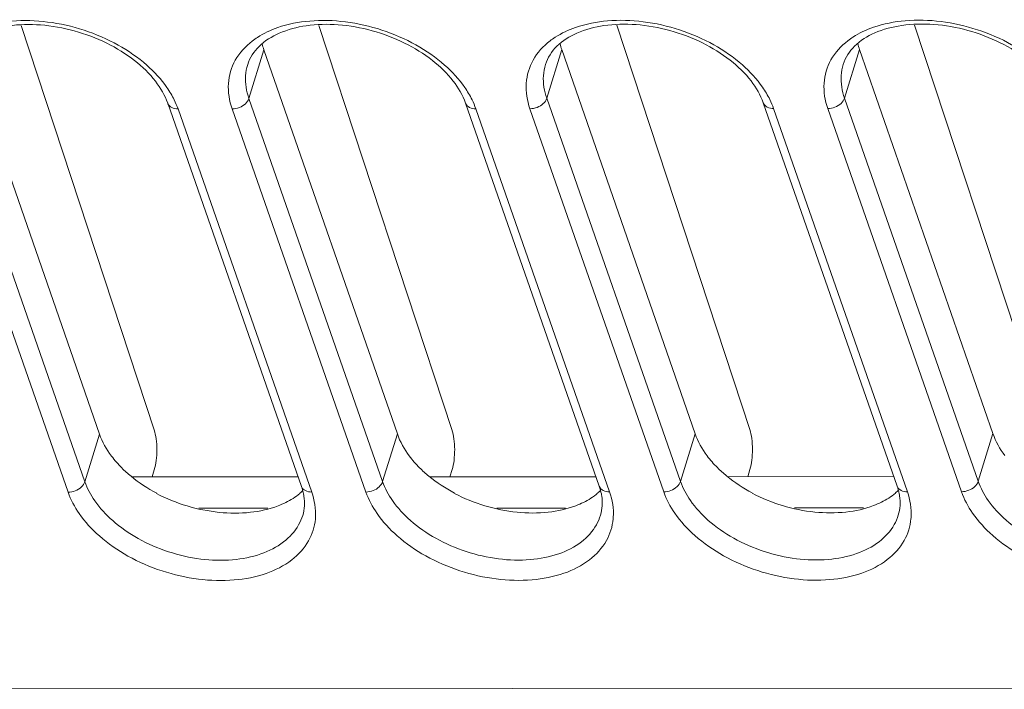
# Model space of a CAD drawing. Header units: millimetres. Extents: x -473 to 23648, y -382 to 1866.
# Tile 325 of 607: x 8250 to 8284, y 373 to 396. Entities that reach past the tile are written whole.
import ezdxf

# ---------------------------------------------------------------- set-up
doc = ezdxf.new("R2010")
doc.units = ezdxf.units.MM
doc.header["$LTSCALE"] = 80
doc.layers.add('09_ALL_ROUNDS', color=7, linetype='CONTINUOUS')
doc.layers.add('20_ALL_FEATURES', color=7, linetype='CONTINUOUS')

msp = doc.modelspace()

# ---------------------------------------------------------------- linework, layer by layer
at = {"layer": '09_ALL_ROUNDS', "color": 0, "linetype": 'Continuous', "lineweight": 0}
for p, q in [((8249.994, 395.649), (8254.634, 381.55)), ((8260.385, 395.654), (8265.025, 381.556)), ((8270.777, 395.659), (8275.416, 381.561)), ((8281.168, 395.664), (8285.807, 381.566)), ((8257.943, 393.105), (8258.466, 394.804)), ((8268.334, 393.11), (8268.857, 394.809)), ((8278.725, 393.115), (8279.248, 394.814)), ((8252.218, 379.739), (8247.551, 393.1)), ((8262.609, 379.744), (8257.943, 393.105)), ((8273, 379.75), (8268.334, 393.11)), ((8283.391, 379.755), (8278.725, 393.115)), ((8251.633, 379.375), (8246.967, 392.735)), ((8255.109, 392.939), (8259.775, 379.578)), ((8255.469, 392.739), (8260.135, 379.379)), ((8262.024, 379.38), (8257.358, 392.74)), ((8265.5, 392.944), (8270.166, 379.584)), ((8265.86, 392.745), (8270.526, 379.384)), ((8272.415, 379.385), (8267.749, 392.746)), ((8275.891, 392.949), (8280.557, 379.589)), ((8276.251, 392.75), (8280.917, 379.389)), ((8282.806, 379.39), (8278.14, 392.751)), ((8252.218, 379.739), (8252.73, 381.401)), ((8262.609, 379.744), (8263.121, 381.406)), ((8273, 379.75), (8273.512, 381.411)), ((8283.391, 379.755), (8283.903, 381.417)), ((8254.641, 380.155), (8254.564, 379.905)), ((8265.032, 380.16), (8264.955, 379.91)), ((8275.423, 380.166), (8275.346, 379.915)), ((8259.819, 378.563), (8259.819, 378.563)), ((8270.21, 378.568), (8270.21, 378.568)), ((8280.601, 378.574), (8280.601, 378.573)), ((8208.993, 372.501), (8369.907, 372.582))]:
    msp.add_line(p, q, dxfattribs=at)
for centre in [(8259.705, 392.97), (8270.096, 392.975), (8280.487, 392.98)]:
    msp.add_arc(centre, 2.698, 122.956, 127.5869, dxfattribs=at)
for points, knots in [([(8247.846, 395.229), (8248.067, 395.372), (8248.656, 395.647), (8249.706, 395.848), (8250.943, 395.809), (8252.201, 395.524), (8253.376, 395.015), (8254.362, 394.335), (8254.881, 393.775), (8255.081, 393.487)], [0, 0, 0, 0, 0.790506, 1.929042, 3.174964, 4.477885, 5.776689, 6.99453, 8.044071, 8.044071, 8.044071, 8.044071]), ([(8258.237, 395.234), (8258.458, 395.378), (8259.047, 395.652), (8260.097, 395.853), (8261.334, 395.815), (8262.592, 395.529), (8263.768, 395.02), (8264.753, 394.341), (8265.272, 393.78), (8265.472, 393.492)], [0, 0, 0, 0, 0.790506, 1.929042, 3.174964, 4.477885, 5.776689, 6.99453, 8.044071, 8.044071, 8.044071, 8.044071]), ([(8268.628, 395.239), (8268.849, 395.383), (8269.438, 395.657), (8270.488, 395.858), (8271.725, 395.82), (8272.983, 395.534), (8274.159, 395.025), (8275.144, 394.346), (8275.664, 393.785), (8275.863, 393.498)], [0, 0, 0, 0, 0.790506, 1.929042, 3.174964, 4.477885, 5.776689, 6.99453, 8.044071, 8.044071, 8.044071, 8.044071]), ([(8279.019, 395.245), (8279.24, 395.388), (8279.83, 395.662), (8280.879, 395.863), (8282.116, 395.825), (8283.374, 395.539), (8284.55, 395.03), (8285.535, 394.351), (8286.055, 393.79), (8286.254, 393.503)], [0, 0, 0, 0, 0.790506, 1.929042, 3.174964, 4.477885, 5.776689, 6.99453, 8.044071, 8.044071, 8.044071, 8.044071]), ([(8254.68, 393.706), (8254.471, 393.975), (8253.945, 394.483), (8252.979, 395.077), (8251.863, 395.498), (8250.698, 395.705), (8249.59, 395.682), (8248.632, 395.435), (8247.887, 394.981), (8247.581, 394.518), (8247.507, 394.279)], [0, 0, 0, 0, 1.021902, 2.168156, 3.37957, 4.580602, 5.69805, 6.678518, 7.516412, 8.26502, 8.26502, 8.26502, 8.26502]), ([(8265.071, 393.711), (8264.862, 393.98), (8264.336, 394.488), (8263.371, 395.082), (8262.254, 395.503), (8261.089, 395.711), (8259.981, 395.687), (8259.023, 395.44), (8258.278, 394.986), (8257.972, 394.523), (8257.899, 394.285)], [0, 0, 0, 0, 1.021902, 2.168156, 3.37957, 4.580602, 5.69805, 6.678518, 7.516412, 8.26502, 8.26502, 8.26502, 8.26502]), ([(8275.462, 393.716), (8275.254, 393.986), (8274.727, 394.493), (8273.762, 395.087), (8272.645, 395.509), (8271.48, 395.716), (8270.372, 395.692), (8269.415, 395.445), (8268.669, 394.992), (8268.363, 394.528), (8268.29, 394.29)], [0, 0, 0, 0, 1.021902, 2.168156, 3.37957, 4.580602, 5.69805, 6.678518, 7.516412, 8.26502, 8.26502, 8.26502, 8.26502]), ([(8285.853, 393.721), (8285.645, 393.991), (8285.118, 394.498), (8284.153, 395.092), (8283.036, 395.514), (8281.871, 395.721), (8280.763, 395.698), (8279.806, 395.45), (8279.06, 394.997), (8278.754, 394.534), (8278.681, 394.295)], [0, 0, 0, 0, 1.021902, 2.168156, 3.37957, 4.580602, 5.69805, 6.678518, 7.516412, 8.26502, 8.26502, 8.26502, 8.26502]), ([(8257.358, 392.74), (8257.26, 393.022), (8257.159, 393.614), (8257.416, 394.486), (8257.823, 394.927), (8258.059, 395.108)], [0, 0, 0, 0, 0.895746, 1.743772, 2.635419, 2.635419, 2.635419, 2.635419]), ([(8267.749, 392.746), (8267.651, 393.027), (8267.551, 393.62), (8267.808, 394.491), (8268.214, 394.932), (8268.45, 395.113)], [0, 0, 0, 0, 0.895746, 1.743772, 2.635419, 2.635419, 2.635419, 2.635419]), ([(8278.14, 392.751), (8278.042, 393.033), (8277.942, 393.625), (8278.199, 394.497), (8278.605, 394.937), (8278.841, 395.119)], [0, 0, 0, 0, 0.895746, 1.743772, 2.635419, 2.635419, 2.635419, 2.635419]), ([(8257.943, 393.105), (8257.855, 393.356), (8257.787, 393.763), (8257.86, 394.158), (8257.899, 394.284)], [0, 0, 0, 0, 0.797269, 1.194661, 1.194661, 1.194661, 1.194661]), ([(8268.334, 393.11), (8268.246, 393.361), (8268.178, 393.768), (8268.252, 394.163), (8268.291, 394.29)], [0, 0, 0, 0, 0.797269, 1.194661, 1.194661, 1.194661, 1.194661]), ([(8278.725, 393.115), (8278.637, 393.366), (8278.569, 393.773), (8278.643, 394.168), (8278.682, 394.295)], [0, 0, 0, 0, 0.797269, 1.194661, 1.194661, 1.194661, 1.194661]), ([(8257.358, 392.74), (8257.443, 392.74), (8257.614, 392.775), (8257.825, 392.902), (8257.921, 393.035), (8257.943, 393.105)], [0, 0, 0, 0, 0.2559157, 0.5080539, 0.7258315, 0.7258315, 0.7258315, 0.7258315]), ([(8267.749, 392.746), (8267.835, 392.746), (8268.005, 392.781), (8268.216, 392.907), (8268.312, 393.041), (8268.334, 393.11)], [0, 0, 0, 0, 0.2559157, 0.5080539, 0.7258315, 0.7258315, 0.7258315, 0.7258315]), ([(8278.14, 392.751), (8278.226, 392.751), (8278.396, 392.786), (8278.607, 392.912), (8278.704, 393.046), (8278.725, 393.115)], [0, 0, 0, 0, 0.2559157, 0.5080539, 0.7258315, 0.7258315, 0.7258315, 0.7258315]), ([(8255.469, 392.739), (8255.393, 392.739), (8255.252, 392.762), (8255.136, 392.869), (8255.111, 392.933), (8255.109, 392.939)], [0, 0, 0, 0, 0.2264204, 0.4138234, 0.4325729, 0.4325729, 0.4325729, 0.4325729]), ([(8265.86, 392.745), (8265.784, 392.745), (8265.643, 392.768), (8265.527, 392.874), (8265.502, 392.938), (8265.5, 392.944)], [0, 0, 0, 0, 0.2264204, 0.4138234, 0.4325729, 0.4325729, 0.4325729, 0.4325729]), ([(8276.251, 392.75), (8276.176, 392.75), (8276.034, 392.773), (8275.918, 392.879), (8275.893, 392.943), (8275.891, 392.949)], [0, 0, 0, 0, 0.2264204, 0.4138234, 0.4325729, 0.4325729, 0.4325729, 0.4325729]), ([(8254.641, 380.155), (8254.674, 380.261), (8254.718, 380.495), (8254.738, 380.857), (8254.714, 381.217), (8254.668, 381.448), (8254.634, 381.55)], [0, 0, 0, 0, 0.331635, 0.710144, 1.086324, 1.411447, 1.411447, 1.411447, 1.411447]), ([(8265.032, 380.16), (8265.065, 380.266), (8265.109, 380.5), (8265.129, 380.862), (8265.106, 381.222), (8265.059, 381.453), (8265.025, 381.556)], [0, 0, 0, 0, 0.331635, 0.710144, 1.086324, 1.411447, 1.411447, 1.411447, 1.411447]), ([(8275.423, 380.166), (8275.456, 380.271), (8275.5, 380.505), (8275.52, 380.867), (8275.497, 381.227), (8275.45, 381.458), (8275.416, 381.561)], [0, 0, 0, 0, 0.331635, 0.710144, 1.086324, 1.411447, 1.411447, 1.411447, 1.411447]), ([(8251.633, 379.375), (8251.718, 379.375), (8251.889, 379.41), (8252.1, 379.536), (8252.196, 379.67), (8252.218, 379.739)], [0, 0, 0, 0, 0.2559159, 0.5080536, 0.7258314, 0.7258314, 0.7258314, 0.7258314]), ([(8259.818, 378.563), (8259.783, 378.448), (8259.631, 378.092), (8259.154, 377.574), (8258.336, 377.167), (8257.34, 376.976), (8256.241, 377.01), (8255.123, 377.264), (8254.078, 377.716), (8253.202, 378.321), (8252.569, 379.002), (8252.3, 379.503), (8252.218, 379.739)], [0, 0, 0, 0, 0.360651, 1.153035, 2.047222, 3.059063, 4.16632, 5.324243, 6.478729, 7.561427, 8.494128, 9.243535, 9.243535, 9.243535, 9.243535]), ([(8262.024, 379.38), (8262.109, 379.38), (8262.28, 379.415), (8262.491, 379.541), (8262.587, 379.675), (8262.609, 379.744)], [0, 0, 0, 0, 0.2559159, 0.5080536, 0.7258314, 0.7258314, 0.7258314, 0.7258314]), ([(8270.209, 378.569), (8270.174, 378.454), (8270.022, 378.097), (8269.545, 377.579), (8268.727, 377.172), (8267.731, 376.981), (8266.632, 377.015), (8265.514, 377.269), (8264.469, 377.722), (8263.593, 378.326), (8262.96, 379.008), (8262.691, 379.509), (8262.609, 379.744)], [0, 0, 0, 0, 0.360651, 1.153035, 2.047222, 3.059063, 4.16632, 5.324243, 6.478729, 7.561427, 8.494128, 9.243535, 9.243535, 9.243535, 9.243535]), ([(8272.415, 379.385), (8272.501, 379.385), (8272.671, 379.42), (8272.882, 379.547), (8272.978, 379.68), (8273, 379.75)], [0, 0, 0, 0, 0.2559159, 0.5080536, 0.7258314, 0.7258314, 0.7258314, 0.7258314]), ([(8280.6, 378.574), (8280.565, 378.459), (8280.413, 378.102), (8279.936, 377.585), (8279.118, 377.177), (8278.122, 376.987), (8277.023, 377.021), (8275.905, 377.275), (8274.86, 377.727), (8273.984, 378.331), (8273.352, 379.013), (8273.082, 379.514), (8273, 379.75)], [0, 0, 0, 0, 0.360651, 1.153035, 2.047222, 3.059063, 4.16632, 5.324243, 6.478729, 7.561427, 8.494128, 9.243535, 9.243535, 9.243535, 9.243535]), ([(8282.806, 379.39), (8282.892, 379.39), (8283.062, 379.426), (8283.273, 379.552), (8283.37, 379.685), (8283.391, 379.755)], [0, 0, 0, 0, 0.2559159, 0.5080536, 0.7258314, 0.7258314, 0.7258314, 0.7258314]), ([(8290.991, 378.579), (8290.956, 378.464), (8290.804, 378.107), (8290.327, 377.59), (8289.51, 377.183), (8288.513, 376.992), (8287.414, 377.026), (8286.296, 377.28), (8285.251, 377.732), (8284.375, 378.336), (8283.743, 379.018), (8283.473, 379.519), (8283.391, 379.755)], [0, 0, 0, 0, 0.360651, 1.153035, 2.047222, 3.059063, 4.16632, 5.324243, 6.478729, 7.561427, 8.494128, 9.243535, 9.243535, 9.243535, 9.243535]), ([(8260.26, 378.435), (8260.235, 378.172), (8260.063, 377.618), (8259.437, 376.94), (8258.517, 376.481), (8257.396, 376.266), (8256.159, 376.305), (8254.901, 376.59), (8253.725, 377.099), (8252.74, 377.779), (8252.029, 378.546), (8251.726, 379.11), (8251.633, 379.375)], [0, 0, 0, 0, 0.791315, 1.682962, 2.689129, 3.827665, 5.073586, 6.376508, 7.675312, 8.893153, 9.942694, 10.785257, 10.785257, 10.785257, 10.785257]), ([(8260.135, 379.379), (8260.059, 379.379), (8259.918, 379.402), (8259.802, 379.508), (8259.777, 379.572), (8259.775, 379.578)], [0, 0, 0, 0, 0.2264202, 0.4138236, 0.4325729, 0.4325729, 0.4325729, 0.4325729]), ([(8259.819, 378.563), (8259.852, 378.671), (8259.892, 378.896), (8259.878, 379.148), (8259.854, 379.283), (8259.849, 379.306)], [0, 0, 0, 0, 0.33878, 0.6791377, 0.7501104, 0.7501104, 0.7501104, 0.7501104]), ([(8260.135, 379.379), (8260.233, 379.097), (8260.288, 378.771), (8260.262, 378.454), (8260.26, 378.435)], [0, 0, 0, 0, 0.8957455, 0.9537732, 0.9537732, 0.9537732, 0.9537732]), ([(8270.651, 378.44), (8270.626, 378.178), (8270.454, 377.623), (8269.828, 376.945), (8268.908, 376.486), (8267.787, 376.272), (8266.55, 376.31), (8265.292, 376.596), (8264.117, 377.105), (8263.131, 377.784), (8262.42, 378.551), (8262.117, 379.115), (8262.024, 379.38)], [0, 0, 0, 0, 0.791315, 1.682962, 2.689129, 3.827665, 5.073586, 6.376508, 7.675312, 8.893153, 9.942694, 10.785257, 10.785257, 10.785257, 10.785257]), ([(8270.526, 379.384), (8270.45, 379.384), (8270.309, 379.407), (8270.193, 379.513), (8270.168, 379.578), (8270.166, 379.584)], [0, 0, 0, 0, 0.2264202, 0.4138236, 0.4325729, 0.4325729, 0.4325729, 0.4325729]), ([(8270.21, 378.568), (8270.243, 378.676), (8270.283, 378.902), (8270.269, 379.153), (8270.245, 379.288), (8270.24, 379.312)], [0, 0, 0, 0, 0.33878, 0.6791377, 0.7501104, 0.7501104, 0.7501104, 0.7501104]), ([(8270.526, 379.384), (8270.624, 379.102), (8270.679, 378.776), (8270.653, 378.459), (8270.651, 378.44)], [0, 0, 0, 0, 0.8957455, 0.9537732, 0.9537732, 0.9537732, 0.9537732]), ([(8281.042, 378.445), (8281.017, 378.183), (8280.845, 377.628), (8280.219, 376.951), (8279.299, 376.491), (8278.178, 376.277), (8276.941, 376.315), (8275.683, 376.601), (8274.508, 377.11), (8273.522, 377.79), (8272.811, 378.556), (8272.508, 379.12), (8272.415, 379.385)], [0, 0, 0, 0, 0.791315, 1.682962, 2.689129, 3.827665, 5.073586, 6.376508, 7.675312, 8.893153, 9.942694, 10.785257, 10.785257, 10.785257, 10.785257]), ([(8280.917, 379.389), (8280.842, 379.389), (8280.7, 379.412), (8280.584, 379.519), (8280.559, 379.583), (8280.557, 379.589)], [0, 0, 0, 0, 0.2264202, 0.4138236, 0.4325729, 0.4325729, 0.4325729, 0.4325729]), ([(8280.601, 378.574), (8280.634, 378.681), (8280.674, 378.907), (8280.66, 379.159), (8280.636, 379.294), (8280.632, 379.317)], [0, 0, 0, 0, 0.33878, 0.6791377, 0.7501104, 0.7501104, 0.7501104, 0.7501104]), ([(8280.917, 379.389), (8281.016, 379.108), (8281.07, 378.781), (8281.044, 378.465), (8281.042, 378.445)], [0, 0, 0, 0, 0.8957455, 0.9537732, 0.9537732, 0.9537732, 0.9537732]), ([(8291.434, 378.451), (8291.408, 378.188), (8291.236, 377.633), (8290.611, 376.956), (8289.69, 376.497), (8288.569, 376.282), (8287.332, 376.32), (8286.074, 376.606), (8284.899, 377.115), (8283.913, 377.795), (8283.202, 378.562), (8282.899, 379.125), (8282.806, 379.39)], [0, 0, 0, 0, 0.791315, 1.682962, 2.689129, 3.827665, 5.073586, 6.376508, 7.675312, 8.893153, 9.942694, 10.785257, 10.785257, 10.785257, 10.785257])]:
    msp.add_open_spline(points, degree=3, knots=knots, dxfattribs=at)
for points in [[(8255.109, 392.939), (8255.012, 393.215), (8254.859, 393.474), (8254.68, 393.706)], [(8255.081, 393.487), (8255.176, 393.35), (8255.262, 393.206), (8255.336, 393.056)], [(8265.5, 392.944), (8265.404, 393.221), (8265.25, 393.479), (8265.071, 393.711)], [(8265.472, 393.492), (8265.567, 393.355), (8265.653, 393.211), (8265.727, 393.061)], [(8275.891, 392.949), (8275.795, 393.226), (8275.641, 393.484), (8275.462, 393.716)], [(8275.863, 393.498), (8275.958, 393.36), (8276.044, 393.216), (8276.118, 393.066)], [(8255.336, 393.056), (8255.386, 392.953), (8255.431, 392.847), (8255.469, 392.739)], [(8265.727, 393.061), (8265.777, 392.958), (8265.822, 392.853), (8265.86, 392.745)], [(8276.118, 393.066), (8276.169, 392.964), (8276.213, 392.858), (8276.251, 392.75)], [(8259.849, 379.306), (8259.831, 379.399), (8259.806, 379.49), (8259.775, 379.578)], [(8270.24, 379.312), (8270.222, 379.404), (8270.197, 379.495), (8270.166, 379.584)], [(8280.632, 379.317), (8280.614, 379.409), (8280.588, 379.5), (8280.557, 379.589)]]:
    msp.add_open_spline(points, degree=3, dxfattribs=at)
at = {"layer": '20_ALL_FEATURES', "color": 0, "linetype": 'Continuous', "lineweight": 0}
for p, q in [((8248.075, 394.798), (8252.73, 381.401)), ((8258.466, 394.804), (8263.121, 381.406)), ((8268.857, 394.809), (8273.512, 381.411)), ((8279.248, 394.814), (8283.903, 381.417)), ((8253.866, 379.905), (8259.66, 379.907)), ((8264.257, 379.91), (8270.051, 379.913)), ((8274.648, 379.915), (8280.442, 379.918)), ((8256.197, 378.813), (8258.603, 378.814)), ((8266.588, 378.818), (8268.994, 378.82)), ((8276.979, 378.824), (8279.385, 378.825))]:
    msp.add_line(p, q, dxfattribs=at)
for centre, radius, start, end in [((8260.586, 395.541), 2.245, 193.7966, 199.1795), ((8270.977, 395.546), 2.245, 193.7966, 199.1795), ((8281.368, 395.552), 2.245, 193.7966, 199.1795), ((8258.208, 381.169), 2.381, 302.3826, 309.4195), ((8258.357, 380.998), 2.146, 309.5497, 313.084), ((8268.599, 381.174), 2.381, 302.3826, 309.4195), ((8268.748, 381.003), 2.146, 309.5497, 313.084), ((8278.99, 381.179), 2.381, 302.3826, 309.4195), ((8279.139, 381.008), 2.146, 309.5497, 313.084)]:
    msp.add_arc(centre, radius, start, end, dxfattribs=at)
for points in [[(8252.73, 381.401), (8252.825, 381.126), (8252.972, 380.867), (8253.147, 380.633)], [(8263.121, 381.406), (8263.216, 381.131), (8263.364, 380.872), (8263.538, 380.639)], [(8273.512, 381.411), (8273.607, 381.136), (8273.755, 380.877), (8273.929, 380.644)], [(8283.903, 381.417), (8283.999, 381.142), (8284.146, 380.882), (8284.32, 380.649)], [(8253.147, 380.633), (8253.256, 380.487), (8253.376, 380.35), (8253.505, 380.221)], [(8263.538, 380.639), (8263.647, 380.493), (8263.767, 380.355), (8263.896, 380.226)], [(8273.929, 380.644), (8274.038, 380.498), (8274.159, 380.36), (8274.288, 380.231)], [(8258.958, 378.898), (8259.141, 378.967), (8259.318, 379.053), (8259.483, 379.158)], [(8269.35, 378.903), (8269.532, 378.972), (8269.709, 379.059), (8269.874, 379.163)], [(8279.741, 378.908), (8279.923, 378.978), (8280.1, 379.064), (8280.265, 379.169)]]:
    msp.add_open_spline(points, degree=3, dxfattribs=at)
for points, knots in [([(8253.505, 380.221), (8253.608, 380.118), (8253.983, 379.782), (8254.409, 379.506), (8254.725, 379.34)], [0, 0, 0, 0, 0.436854, 1.507949, 1.507949, 1.507949, 1.507949]), ([(8263.896, 380.226), (8264, 380.123), (8264.374, 379.787), (8264.8, 379.511), (8265.116, 379.346)], [0, 0, 0, 0, 0.436854, 1.507949, 1.507949, 1.507949, 1.507949]), ([(8274.288, 380.231), (8274.391, 380.129), (8274.765, 379.792), (8275.191, 379.517), (8275.507, 379.351)], [0, 0, 0, 0, 0.436854, 1.507949, 1.507949, 1.507949, 1.507949]), ([(8254.721, 379.327), (8255.06, 379.15), (8255.773, 378.862), (8256.883, 378.638), (8257.964, 378.63), (8258.65, 378.78), (8258.958, 378.898)], [0, 0, 0, 0, 1.146559, 2.290749, 3.3792, 4.369969, 4.369969, 4.369969, 4.369969]), ([(8265.112, 379.332), (8265.451, 379.155), (8266.164, 378.868), (8267.274, 378.643), (8268.355, 378.635), (8269.041, 378.785), (8269.35, 378.903)], [0, 0, 0, 0, 1.146559, 2.290749, 3.3792, 4.369969, 4.369969, 4.369969, 4.369969]), ([(8275.503, 379.337), (8275.842, 379.161), (8276.555, 378.873), (8277.665, 378.648), (8278.746, 378.64), (8279.432, 378.79), (8279.741, 378.908)], [0, 0, 0, 0, 1.146559, 2.290749, 3.3792, 4.369969, 4.369969, 4.369969, 4.369969])]:
    msp.add_open_spline(points, degree=3, knots=knots, dxfattribs=at)

doc.saveas('drawing.dxf')
